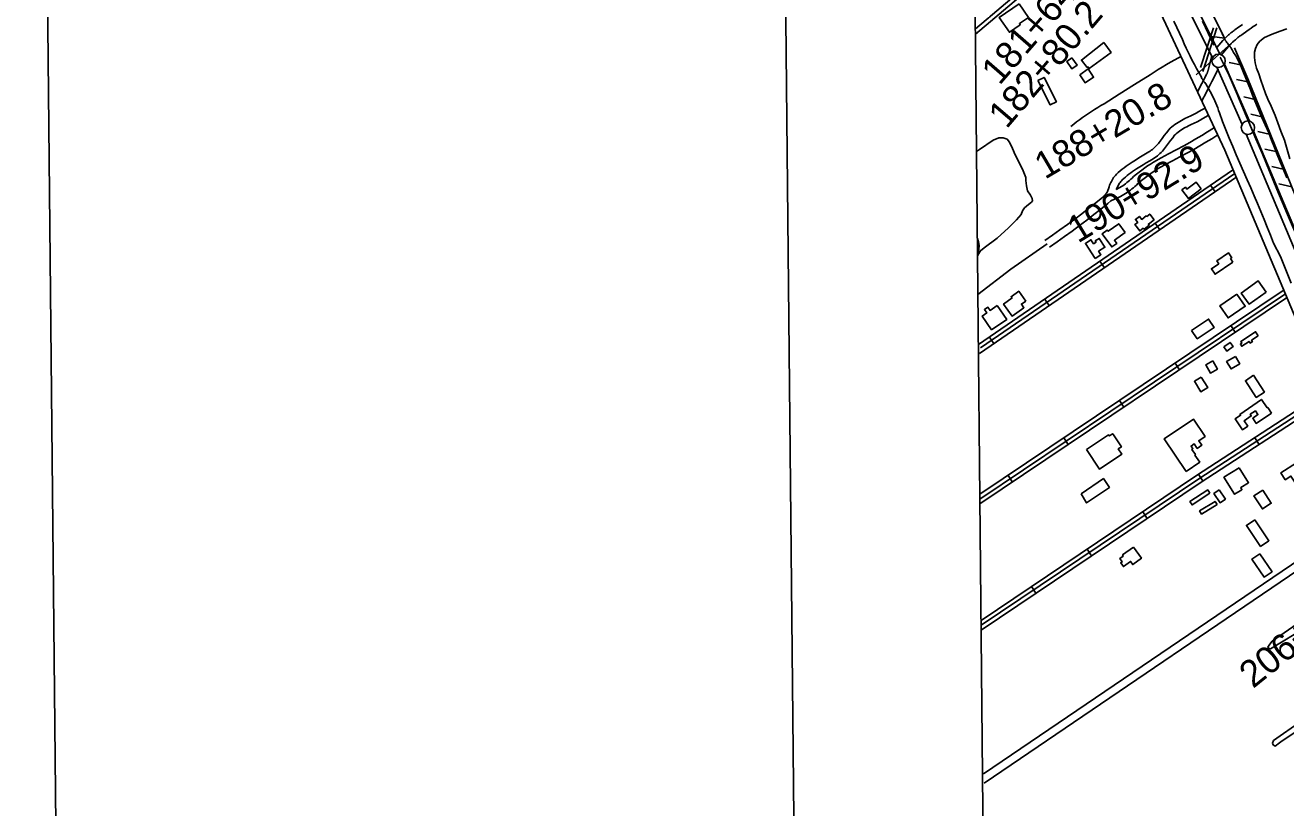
# Model space of a CAD drawing. Extents: x 3625074 to 3663148, y 511451 to 537151.
# Drawn here: x 3625658 to 3630356, y 524861 to 527777 of the extents above; entities that cross this region are included whole.
import ezdxf

# ---------------------------------------------------------------- set-up
doc = ezdxf.new("R2010")
doc.units = 0
for name, color, linetype in [('G-ANNO-NPLT', 7, 'Continuous'), ('V-ANNO-SYMB', 7, 'Continuous'), ('V-BLDG-OTLN', 7, 'Continuous'), ('V-BORW-LINE', 7, 'Continuous'), ('V-FLOD-BASE', 7, 'Continuous'), ('V-GRID-FRAM', 7, 'Continuous'), ('V-LEVE-TOET', 7, 'Continuous'), ('V-ROAD-CNTR', 7, 'Continuous'), ('V-RRAP-FSHR', 7, 'Continuous'), ('V-SITE-VEGE', 7, 'Continuous'), ('V-SURV-IDEN', 7, 'Continuous'), ('V-SURV-LINE', 7, 'Continuous'), ('V-TOPO-SHOR', 7, 'Continuous'), ('V-UTIL-LINE', 7, 'Continuous')]:
    doc.layers.add(name, color=color, linetype=linetype)

msp = doc.modelspace()

# ---------------------------------------------------------------- linework, layer by layer
at = {"layer": 'G-ANNO-NPLT'}
msp.add_lwpolyline([(3625900.3, 512034), (3662565.2, 512401.9), (3662322.6, 536567.4), (3625657.8, 536199.4)], close=True, dxfattribs=at)
at = {"layer": 'V-ANNO-SYMB'}
msp.add_lwpolyline([(3628644.1, 512686.6), (3661725.6, 513018.6), (3661495.6, 535934), (3628414.1, 535602), (3628644.1, 512686.6)], dxfattribs=at)
at = {"layer": 'V-BLDG-OTLN'}
for points in [[(3629362.4, 527856.6), (3629397.3, 527805.9), (3629363.8, 527782.7), (3629366.8, 527778.4), (3629326.6, 527750.6), (3629288.6, 527805.5)], [(3629678.5, 527712.5), (3629705.4, 527675.1), (3629623.1, 527615.8), (3629618.9, 527621.5), (3629616.2, 527619.3), (3629594.5, 527646.9)], [(3629559.4, 527655.4), (3629578.9, 527628.1), (3629559.2, 527614), (3629539.8, 527641)], [(3629588.9, 527592), (3629619.8, 527614.4), (3629640.3, 527582.6), (3629608.2, 527562)], [(3629432.1, 527570.6), (3629455.4, 527582.2), (3629501.5, 527491.7), (3629478.3, 527479.9)], [(3630041, 527167.4), (3629993.7, 527131.4), (3629969.5, 527163.1), (3629982.1, 527172.7), (3629987.9, 527165.2), (3630022.6, 527191.6)], [(3629865.8, 527052.1), (3629844.6, 527035.7), (3629847.6, 527031.8), (3629828, 527016.6), (3629825.2, 527020.2), (3629812, 527010), (3629793.7, 527033.6), (3629804.6, 527042), (3629796.1, 527052.9), (3629810.8, 527064.3), (3629819.4, 527053.2), (3629836.2, 527066.2), (3629837.9, 527064), (3629849.6, 527073.1)], [(3629757.2, 527004.2), (3629717.7, 526975.8), (3629726.4, 526963.6), (3629708, 526950.4), (3629672.4, 527000), (3629691, 527013.3), (3629694.2, 527008.9), (3629733.6, 527037.1)], [(3629645.7, 526907.7), (3629609.4, 526963.9), (3629630.4, 526977.5), (3629640.1, 526962.5), (3629649.6, 526968.6), (3629646.5, 526973.3), (3629661.1, 526982.6), (3629682.4, 526949.7), (3629658.9, 526934.5), (3629667.2, 526921.6)], [(3630159.4, 526893.8), (3630093, 526849.1), (3630079.2, 526869.6), (3630106.3, 526887.8), (3630099, 526898.7), (3630143.1, 526928.4), (3630155.2, 526910.4), (3630150.4, 526907.2)], [(3630283, 526782.5), (3630219.8, 526737.8), (3630190.7, 526778.9), (3630253.9, 526823.7)], [(3629387.1, 526749.1), (3629370.8, 526737.5), (3629380.2, 526724.3), (3629336.1, 526693), (3629304.3, 526737.8), (3629336.2, 526760.5), (3629332.8, 526765.3), (3629361.2, 526785.5)], [(3630174.4, 526774.6), (3630205.2, 526729.4), (3630141.5, 526686.1), (3630110.7, 526731.4)], [(3629280.9, 526732.3), (3629316.4, 526680.5), (3629260.1, 526641.8), (3629224.9, 526693.1), (3629241.7, 526704.6), (3629233.1, 526717.2), (3629246.2, 526726.1), (3629254.4, 526714.1)], [(3630005.5, 526639.4), (3630068.7, 526682.1), (3630089.7, 526651), (3630026.5, 526608.3)], [(3630253.9, 526619.6), (3630229, 526603.2), (3630232.3, 526598.3), (3630223.7, 526592.6), (3630219.7, 526598.7), (3630192.4, 526580.7), (3630187.3, 526588.4), (3630192.4, 526591.8), (3630188.3, 526598), (3630244, 526634.7)], [(3630125.7, 526578.2), (3630148.9, 526594.7), (3630159.9, 526579.2), (3630136.7, 526562.8)], [(3630168.5, 526542.7), (3630184.9, 526515.4), (3630152.3, 526495.9), (3630136, 526523.2)], [(3630084.7, 526526.2), (3630101.9, 526495.8), (3630075.5, 526480.9), (3630058.3, 526511.2)], [(3630041.5, 526465.8), (3630065.4, 526426.7), (3630039.7, 526411), (3630015.8, 526450.1)], [(3630235.9, 526472.7), (3630276.9, 526409.9), (3630246.4, 526390), (3630205.9, 526452.2)], [(3630303.4, 526331.7), (3630246.5, 526293.3), (3630233.4, 526312.7), (3630252.8, 526325.8), (3630243.2, 526340), (3630224, 526327), (3630227.9, 526321.2), (3630201.4, 526303.3), (3630214.7, 526283.4), (3630194.6, 526269.8), (3630167.5, 526310.1), (3630187.7, 526323.7), (3630185.5, 526326.7), (3630265.4, 526382.6), (3630287.3, 526351.3), (3630289.1, 526352.5)], [(3629984.6, 526114.5), (3629902.8, 526235.5), (3630012, 526309.4), (3630055.7, 526244.7), (3630031.9, 526228.6), (3630043.4, 526211.6), (3630026.5, 526200.2), (3630015.1, 526216.9), (3630003.3, 526208.9), (3630010, 526199), (3630006.4, 526196.5), (3630019.7, 526176.9), (3630017.5, 526175.4), (3630035.5, 526148.9)], [(3629613.9, 526195.4), (3629696.2, 526250.1), (3629698.7, 526246.3), (3629711.5, 526254.8), (3629743.9, 526205.9), (3629731.8, 526197.9), (3629744.8, 526178.4), (3629661.6, 526123.1)], [(3630182.6, 526128.3), (3630217.8, 526072), (3630188.6, 526053.8), (3630193.2, 526046.3), (3630165.7, 526029.1), (3630125.8, 526092.7)], [(3630396.5, 526146.3), (3630429.7, 526094.7), (3630392.7, 526070.8), (3630375.8, 526097.1), (3630354.2, 526083.2), (3630337.9, 526108.6)], [(3629593.7, 526031.2), (3629676.4, 526087.5), (3629698.8, 526054.6), (3629614.1, 525997)], [(3630073.6, 526032.8), (3630007.2, 525989.8), (3629999.2, 526002.2), (3630065.5, 526045.3)], [(3630108.6, 526045.4), (3630131.7, 526011.4), (3630111.7, 525997.9), (3630088.6, 526031.9)], [(3630270.8, 526044.4), (3630302.1, 525995.7), (3630269.2, 525974.6), (3630237.9, 526023.4)], [(3630100.2, 525990.5), (3630042.6, 525955.3), (3630035.4, 525967.1), (3630092.9, 526002.3)], [(3630241.1, 525934.3), (3630293.6, 525855.9), (3630262.2, 525834.9), (3630209.7, 525913.3)], [(3629788.8, 525832.2), (3629818.6, 525790.6), (3629786.1, 525767.4), (3629777.8, 525779), (3629751.2, 525759.9), (3629741.3, 525773.8), (3629746.3, 525777.4), (3629737.7, 525789.5), (3629750.8, 525798.9), (3629748, 525803)], [(3630259.7, 525807.8), (3630305.2, 525740.6), (3630275.7, 525720.6), (3630230.3, 525787.8)]]:
    msp.add_lwpolyline(points, close=True, dxfattribs=at)
at = {"layer": 'V-BORW-LINE'}
msp.add_line((3629211.8, 526967.7), (3629207, 526967), dxfattribs=at)
msp.add_lwpolyline([(3629207.4, 526925.4), (3629212.5, 526941.7), (3629213.5, 526955.8), (3629211.6, 526969.3), (3629206.8, 526982.3)], dxfattribs=at)
msp.add_spline([(3629206.9, 526977.3), (3629211.6, 526969.3), (3629207.1, 526957)], degree=3, dxfattribs=at)
at = {"layer": 'V-FLOD-BASE'}
msp.add_line((3630088.1, 527702.8), (3630045.4, 527792.1), dxfattribs=at)
for points in [[(3630111.9, 527657.2), (3630120.5, 527640.3), (3630129, 527623.3), (3630137.2, 527606.2), (3630145.2, 527589), (3630153, 527571.7), (3630160.7, 527554.3), (3630168.1, 527536.8), (3630175.3, 527519.2), (3630182.4, 527501.6), (3630244.2, 527353.6), (3630267.9, 527299.7)], [(3630610.3, 526485.5), (3630563.4, 526594.3), (3630517.7, 526703.7), (3630465.7, 526828.1), (3630408.7, 526964.2), (3630362.4, 527071.1), (3630323.1, 527165.5), (3630267.9, 527299.7)]]:
    msp.add_lwpolyline(points, dxfattribs=at)
at = {"layer": 'V-GRID-FRAM'}
msp.add_lwpolyline([(3629129.4, 535042.1), (3660791.6, 535359.9), (3660982, 517178), (3629304, 516860), (3629129.4, 535042.1)], dxfattribs=at)
at = {"layer": 'V-LEVE-TOET'}
msp.add_line((3630336.8, 526915), (3630310.8, 526964.7), dxfattribs=at)
for points in [[(3630310.8, 526964.7), (3630299.2, 526994.3), (3630287.5, 527023.8), (3630275.6, 527053.3), (3630263.5, 527082.7), (3630251.2, 527112), (3630238.7, 527141.2), (3630226.1, 527170.3), (3630212.2, 527201), (3630198.5, 527231.8), (3630185, 527262.7), (3630171.7, 527293.7), (3630158.7, 527324.7), (3630145.9, 527355.9), (3630133.3, 527387.2), (3630121, 527418.5), (3630108.9, 527450), (3630105.8, 527459.1), (3630102.6, 527468.2), (3630099.1, 527477.2), (3630095.5, 527486.1), (3630091.7, 527495), (3630087.8, 527503.8), (3630083.6, 527512.5), (3630079.3, 527521.1), (3630074.8, 527529.6), (3630070.1, 527538), (3630065.3, 527546.4), (3630062.6, 527550.8), (3630060.3, 527554.6), (3630055.1, 527562.7), (3630052.6, 527565.7), (3630050.2, 527568.7), (3630047.9, 527571.9), (3630045.9, 527575.2), (3630044, 527578.6), (3630042.3, 527582.1), (3630040.7, 527585.7), (3630032.2, 527600.5), (3630023.8, 527615.4), (3630015.7, 527630.4), (3630007.7, 527645.6), (3630000, 527660.8), (3629992.5, 527676.2), (3629985.2, 527691.7), (3629978.2, 527707.2), (3629971.3, 527722.9), (3629939.4, 527792.2)], [(3630102.3, 527782), (3630115.6, 527755), (3630117.5, 527749.9), (3630119.5, 527745), (3630121.7, 527740.1), (3630123.9, 527735.3), (3630126.3, 527730.7), (3630128.6, 527726.1), (3630131.1, 527721.5), (3630133.7, 527717), (3630134.4, 527715.7), (3630136.4, 527712.6), (3630139.1, 527709.3), (3630141.7, 527706), (3630144.4, 527702.8), (3630147, 527699.6), (3630149.5, 527696.5), (3630152, 527693.5), (3630154.2, 527688.9), (3630156.6, 527684.4), (3630159.1, 527679.9), (3630161.7, 527675.4), (3630164.4, 527671), (3630167.2, 527666.7), (3630170.1, 527662.3), (3630176.4, 527650.1), (3630182.5, 527637.8), (3630188.4, 527625.4), (3630194, 527612.8)], [(3630194, 527612.8), (3630199.4, 527600.1), (3630208, 527579.1), (3630216.5, 527558.1), (3630224.8, 527537), (3630232.9, 527515.8), (3630240.9, 527494.6), (3630253.6, 527464.6), (3630266.5, 527434.8), (3630279.7, 527405), (3630293.2, 527375.4), (3630303.6, 527348.4), (3630314.2, 527321.4), (3630324.9, 527294.6), (3630335.9, 527267.8), (3630347.1, 527241), (3630360.4, 527208.1)], [(3630376.7, 526815.3), (3630336.8, 526915)]]:
    msp.add_lwpolyline(points, dxfattribs=at)
at = {"layer": 'V-ROAD-CNTR'}
for p, q in [((3630076.3, 527180.5), (3630093.3, 527155.8)), ((3629870.1, 527039.3), (3629887, 527014.5)), ((3629663.8, 526898), (3629680.8, 526873.3)), ((3629457.5, 526756.8), (3629474.5, 526732)), ((3630151.2, 526657.6), (3630167.9, 526632.7)), ((3629251.3, 526615.5), (3629268.2, 526590.8)), ((3629943.7, 526518.1), (3629960.4, 526493.2)), ((3629736.2, 526378.6), (3629752.9, 526353.7)), ((3629528.7, 526239.2), (3629545.4, 526214.3)), ((3630240.7, 526239.7), (3630257.1, 526214.6)), ((3629321.2, 526099.7), (3629338, 526074.8)), ((3630031.1, 526103.5), (3630047.5, 526078.3)), ((3629823.4, 525964), (3629840.1, 525939.1)), ((3629615.9, 525824.6), (3629632.6, 525799.7)), ((3629408.4, 525685.2), (3629425.1, 525660.3))]:
    msp.add_line(p, q, dxfattribs=at)
for points in [[(3629708.4, 528219.3), (3629662.6, 528186.4), (3629630.5, 528146.4), (3629577.3, 528090.4), (3629510.8, 528025.9), (3629199.3, 527763.3)], [(3629717.1, 528207.1), (3629673, 528175.4), (3629641.9, 528136.6), (3629588, 528079.8), (3629520.8, 528014.8), (3629199.5, 527743.8)], [(3629734.5, 528155.8), (3630129, 527311.6), (3630611.5, 526168)], [(3630099.4, 527693.3), (3630122.1, 527719.2), (3630123.6, 527720.9), (3630126.6, 527724.2), (3630129.4, 527727.1), (3630132.1, 527729.9), (3630134.6, 527732.4), (3630137.1, 527734.7), (3630139.3, 527736.9), (3630141.5, 527738.9), (3630143.5, 527740.7), (3630145.4, 527742.4), (3630149, 527745.5), (3630152.2, 527748.2), (3630155, 527750.5), (3630157.5, 527752.5), (3630159.7, 527754.2), (3630163.6, 527757.2), (3630166.5, 527759.4), (3630170.9, 527762.6), (3630175.3, 527765.8), (3630194.5, 527779.3)], [(3630114.4, 527663.9), (3630143.2, 527697.8), (3630144.6, 527699.3), (3630145.9, 527700.8), (3630148.5, 527703.7), (3630151, 527706.3), (3630153.4, 527708.7), (3630155.6, 527711), (3630157.8, 527713), (3630159.8, 527714.9), (3630161.7, 527716.7), (3630163.5, 527718.3), (3630165.2, 527719.8), (3630168.5, 527722.7), (3630171.4, 527725.1), (3630173.9, 527727.2), (3630176.2, 527729), (3630178.1, 527730.6), (3630181.7, 527733.3), (3630184.4, 527735.3), (3630188.5, 527738.3), (3630192.7, 527741.3), (3630211.8, 527754.8), (3630220.2, 527760.7), (3630228, 527766.2), (3630235.4, 527771.3), (3630242.2, 527776.1), (3630248.7, 527780.5)], [(3629966.5, 527659.6), (3629954.5, 527653.9), (3629942.6, 527647.9), (3629926.9, 527639.1), (3629911.4, 527630.1), (3629895.9, 527620.8), (3629880.6, 527611.4), (3629865.4, 527601.8), (3629850.4, 527591.9), (3629793.1, 527556.2), (3629736, 527520.2), (3629679.1, 527483.9), (3629667.2, 527477.1), (3629655.5, 527470.2), (3629643.9, 527463), (3629632.4, 527455.7), (3629621, 527448.2), (3629609.7, 527440.5), (3629598.6, 527432.7), (3629587.6, 527424.7), (3629576.7, 527416.4), (3629566, 527408.1), (3629555.4, 527399.5)], [(3630027.5, 527528.8), (3630043.6, 527559.6), (3630048.1, 527568.1), (3630054.8, 527581), (3630061.4, 527593.8), (3630062, 527595), (3630062.5, 527596), (3630063, 527597.1), (3630063.4, 527598.2), (3630063.8, 527599.2), (3630064.2, 527600.2), (3630064.9, 527602.4), (3630065.6, 527604.4), (3630066.1, 527606.3), (3630066.6, 527608.2), (3630080.8, 527663.8)], [(3630043.4, 527494.7), (3630059.5, 527525.2), (3630070.2, 527545.6), (3630074.7, 527554.2), (3630081.4, 527567.2), (3630088.2, 527580.2), (3630104.9, 527613.7)], [(3630053.1, 527466.9), (3630043, 527460.8), (3630032.9, 527454.9), (3630022.7, 527449.3), (3630012.4, 527443.8), (3630002, 527438.5), (3629991.4, 527433.5), (3629980.6, 527428.5), (3629974.1, 527425.4), (3629967.7, 527422.1), (3629961.3, 527418.5), (3629955.1, 527414.7), (3629949, 527410.7), (3629943, 527406.5), (3629937.2, 527402.1), (3629931.5, 527397.5), (3629926, 527392.7), (3629920.1, 527387.1), (3629911.3, 527376.1), (3629903.3, 527365.7), (3629895.5, 527355.1), (3629887.9, 527344.6), (3629884.7, 527340.2), (3629881.5, 527336), (3629878.1, 527332), (3629874.6, 527328.1), (3629870.9, 527324.4), (3629867.1, 527320.7), (3629863.2, 527317.3), (3629859.2, 527313.9), (3629855, 527310.7), (3629850.7, 527307.7), (3629846.5, 527304.9), (3629834, 527297.8), (3629821.1, 527290.2), (3629808.4, 527282.3), (3629795.8, 527274.3), (3629783.6, 527266.2), (3629776.1, 527261.4), (3629768.4, 527256.3), (3629760.9, 527251), (3629753.5, 527245.5), (3629746.2, 527239.7), (3629739.2, 527233.8), (3629732.2, 527227.7), (3629725.2, 527221.2), (3629721.5, 527217.1), (3629718, 527213), (3629714.7, 527208.7), (3629711.6, 527204.2), (3629708.8, 527199.7), (3629706.2, 527194.9), (3629703.8, 527190.1), (3629701.7, 527185.1), (3629699.8, 527180.1), (3629698.1, 527174.9), (3629697, 527170.7), (3629696, 527167.3), (3629694.6, 527163.6)], [(3630068.6, 527441.2), (3630058.3, 527434.9), (3630047.7, 527428.8), (3630037, 527422.9), (3630026.2, 527417.1), (3630015.2, 527411.6), (3630004.2, 527406.3), (3629993.3, 527401.3), (3629987.5, 527398.6), (3629981.9, 527395.7), (3629976.5, 527392.6), (3629971.1, 527389.3), (3629965.8, 527385.9), (3629960.7, 527382.3), (3629955.7, 527378.5), (3629950.8, 527374.5), (3629946.1, 527370.4), (3629942.2, 527366.7), (3629934.9, 527357.6), (3629927.2, 527347.6), (3629919.7, 527337.5), (3629912.3, 527327.1), (3629908.7, 527322.1), (3629904.8, 527317.1), (3629900.7, 527312.3), (3629896.5, 527307.6), (3629892, 527303), (3629887.5, 527298.7), (3629882.7, 527294.4), (3629877.8, 527290.4), (3629872.8, 527286.6), (3629867.6, 527282.9), (3629862.1, 527279.3), (3629849.1, 527271.9), (3629836.6, 527264.5), (3629824.3, 527256.9), (3629812.2, 527249.1), (3629799.9, 527241), (3629792.4, 527236.3), (3629785.4, 527231.6), (3629778.5, 527226.7), (3629771.8, 527221.7), (3629765.2, 527216.5), (3629758.7, 527211.1), (3629752.4, 527205.5), (3629746.5, 527200), (3629743.9, 527197.2), (3629741.4, 527194.2), (3629739, 527191.1), (3629736.8, 527187.8), (3629734.7, 527184.5), (3629732.8, 527181.1), (3629724.8, 527164.8)], [(3630087.1, 527393.1), (3630065.1, 527379.6), (3630043, 527366.2), (3630020.7, 527353.1), (3629998.3, 527340.2), (3629976, 527327.6), (3629948, 527312.9), (3629919.8, 527297.8), (3629891.7, 527282.5), (3629863.4, 527266.7), (3629852.2, 527259.4), (3629841.4, 527252.2), (3629830.8, 527244.8), (3629820.3, 527237.2), (3629809.9, 527229.4), (3629799.6, 527221.5), (3629788.8, 527212.8), (3629783.5, 527207.3), (3629779, 527202.8), (3629774.3, 527198.4), (3629769.4, 527194.2), (3629764.5, 527190.1), (3629759.4, 527186.2), (3629754.2, 527182.4), (3629748.9, 527178.8), (3629743.5, 527175.3), (3629737.9, 527172), (3629724.8, 527164.8)], [(3630102.8, 527367.6), (3630080.7, 527353.9), (3630058.3, 527340.5), (3630035.8, 527327.2), (3630013.2, 527314.1), (3629990.4, 527301.2), (3629962, 527286.3), (3629934, 527271.4), (3629906.2, 527256.2), (3629878.8, 527241), (3629868.7, 527234.4), (3629858.4, 527227.4), (3629848.1, 527220.3), (3629838, 527213), (3629828.1, 527205.6), (3629818.2, 527197.9), (3629809.2, 527190.7), (3629805, 527186.3), (3629799.7, 527181.1), (3629794.4, 527176.1), (3629788.8, 527171.3), (3629783.2, 527166.6), (3629777.4, 527162.1), (3629771.4, 527157.8), (3629765.4, 527153.7), (3629759.2, 527149.8), (3629752.8, 527146), (3629746.4, 527142.5), (3629739.9, 527139.1), (3629704.5, 527122.3)], [(3629210.6, 526587.7), (3630157.6, 527236.2)], [(3629214.5, 526554), (3630174.5, 527211.4)], [(3629218.5, 526574.9), (3630166.1, 527223.8)], [(3629694.9, 527164.3), (3629693.3, 527160.7), (3629691.8, 527157.5), (3629690.1, 527154.4), (3629688.2, 527151.4), (3629686.2, 527148.4), (3629684, 527145.6), (3629681.7, 527142.9), (3629679.2, 527140.3), (3629676.7, 527137.9), (3629673.9, 527135.5), (3629648.1, 527115.2), (3629622.1, 527094.8), (3629596, 527074.4), (3629569.9, 527054.2), (3629542.4, 527034), (3629514.7, 527014), (3629486.8, 526994.1), (3629458.7, 526974.5)], [(3629704.5, 527122.3), (3629693, 527112.4), (3629666.7, 527091.6), (3629640.6, 527071.1), (3629614.4, 527050.7), (3629588, 527030.2), (3629560.1, 527009.8), (3629532.2, 526989.6), (3629504.1, 526969.6), (3629475.9, 526949.9)], [(3629467.3, 526962.2), (3629331.1, 526867.4), (3629208.8, 526773.9)], [(3629216, 526029), (3630346.5, 526788.8)], [(3629216.1, 526011), (3630354.8, 526776.4)], [(3629216.3, 525993.1), (3630363.2, 526763.9)], [(3629220.5, 525558.9), (3630024, 526098.8), (3630467.5, 526387.2), (3630505.1, 526418.1), (3630589.2, 526463.2)], [(3629220.8, 525523), (3630040.5, 526073.8), (3630485.2, 526362.9), (3630521.9, 526393.1), (3630601, 526435.5)], [(3629220.7, 525541), (3630032.3, 526086.3), (3630476.3, 526375)], [(3630695.5, 525970.6), (3630660.4, 525953.4), (3630621.5, 525932.1), (3629230.2, 524988.3)], [(3630708.8, 525943.7), (3630674.2, 525926.7), (3630637.2, 525906.4), (3629231.7, 524953.1)]]:
    msp.add_lwpolyline(points, dxfattribs=at)
at = {"layer": 'V-RRAP-FSHR'}
for p, q in [((3630128.8, 527728.5), (3630080.4, 527734.8)), ((3630193.3, 527628.3), (3630145.5, 527638.1)), ((3630221.2, 527564.1), (3630173.3, 527573.9)), ((3630247.1, 527499.1), (3630199.5, 527510.1)), ((3630273.3, 527434.2), (3630225.7, 527445.2)), ((3630299.5, 527369.3), (3630251.9, 527380.3)), ((3630325.7, 527304.4), (3630278.1, 527315.4)), ((3630352.2, 527239.5), (3630304.5, 527250.3)), ((3630378.6, 527174.7), (3630331, 527185.5))]:
    msp.add_line(p, q, dxfattribs=at)
for points in [[(3629910.3, 528167), (3630003.2, 527984.3), (3630092.6, 527797.8), (3630125.6, 527734.6)], [(3630165.4, 527692.5), (3630215.6, 527576.9), (3630329.2, 527295.8), (3630504.9, 526865.8), (3630611.8, 526640.4), (3630638.4, 526569.1), (3630635.2, 526513.7)]]:
    msp.add_lwpolyline(points, dxfattribs=at)
at = {"layer": 'V-SITE-VEGE'}
msp.add_lwpolyline([(3630372, 527278.4), (3630351.7, 527347.9), (3630338.1, 527382.1), (3630327.1, 527413.4), (3630317.4, 527440.2), (3630302.1, 527475.4), (3630290, 527501.3), (3630281.4, 527521.8), (3630264, 527571.3), (3630255.8, 527595.8), (3630247.4, 527616.9), (3630242.6, 527636.7), (3630240.3, 527655.9), (3630239.9, 527675.7), (3630243.2, 527690.3), (3630249.6, 527704.2), (3630260.2, 527717), (3630277.2, 527731.2), (3630306, 527743.4), (3630335, 527753.8), (3630360.8, 527762.6)], dxfattribs=at)
for points in [[(3630306, 525481.8), (3630428, 525566.3), (3630436.2, 525566.3), (3630442, 525558.8), (3630442.6, 525544.8), (3630441, 525540.7), (3630435.1, 525534.9), (3630299.1, 525453), (3630292.5, 525455.5), (3630290.1, 525459.6), (3630291.8, 525463.7), (3630297.6, 525471.1)], [(3630333.3, 525102.6), (3630316.9, 525091.3), (3630308.8, 525095.5), (3630307.2, 525102), (3630310.6, 525111.8), (3630413.2, 525183.4), (3630542.9, 525271), (3630675, 525361), (3630708.6, 525373.8), (3630734, 525391.5), (3630752.9, 525397.8), (3630755.2, 525392.1), (3630746.9, 525375.8), (3630709.2, 525355), (3630628, 525305.2), (3630552.5, 525251.3), (3630467.1, 525193.4), (3630337.4, 525107.4)]]:
    msp.add_lwpolyline(points, close=True, dxfattribs=at)
at = {"layer": 'V-SURV-LINE'}
for points in [[(3630083.3, 527655.4), (3629860.7, 528103.7)], [(3629887.6, 528117), (3630110.2, 527668.7)], [(3630193.4, 527407.3), (3630100, 527619.8)], [(3630127.4, 527631.9), (3630220.9, 527419.3)], [(3630236.7, 527382.4), (3630828.3, 525975.7)], [(3630800.7, 525964.1), (3630209.1, 527370.8)]]:
    msp.add_lwpolyline(points, dxfattribs=at)
for centre in [(3630105.7, 527644.1), (3630215.2, 527395)]:
    msp.add_circle(centre, 25, dxfattribs=at)
at = {"layer": 'V-TOPO-SHOR'}
msp.add_lwpolyline([(3629203.7, 527305.9), (3629214.8, 527313.5), (3629265.7, 527348.1), (3629286.6, 527357), (3629303.4, 527356.8), (3629317.7, 527351.5), (3629326.6, 527340.4), (3629337.4, 527316.9), (3629348.2, 527294.1), (3629362.2, 527265.4), (3629378.1, 527234.1), (3629387, 527209.4), (3629387.5, 527197.7), (3629389.9, 527178.2), (3629394.3, 527159.4), (3629405.2, 527143.7), (3629411.5, 527130.6), (3629412.1, 527122.2), (3629408.8, 527117.7), (3629397, 527108.1), (3629382.6, 527095.9), (3629374.8, 527085.6), (3629370.1, 527072), (3629353, 527051.4), (3629323.5, 527021.2), (3629280.4, 526983.4), (3629232, 526946.8), (3629218.3, 526936.6), (3629212.3, 526925.6), (3629207.4, 526917.2)], dxfattribs=at)
at = {"layer": 'V-UTIL-LINE'}
for p, q in [((3630038.2, 527619), (3630087.6, 527767.4)), ((3630047.2, 527604), (3630099.6, 527767.4)), ((3630021.9, 527591.2), (3630166.9, 527720.4))]:
    msp.add_line(p, q, dxfattribs=at)

# ---------------------------------------------------------------- texts
at = {"layer": 'V-SURV-IDEN'}
for s, rotation, p in [('181+64.8', 49.07, (3629289.1, 527549.6)), ('182+80.2', 49.5518, (3629315.8, 527387.4)), ('188+20.8', 30.4797, (3629458.6, 527200.4)), ('190+92.9', 31.3017, (3629581.6, 526962.6)), ('206+59.0', 38.8121, (3630234.4, 525303.4))]:
    msp.add_text(s, height=100, rotation=rotation, dxfattribs=at).set_placement(p)

doc.saveas('drawing.dxf')
